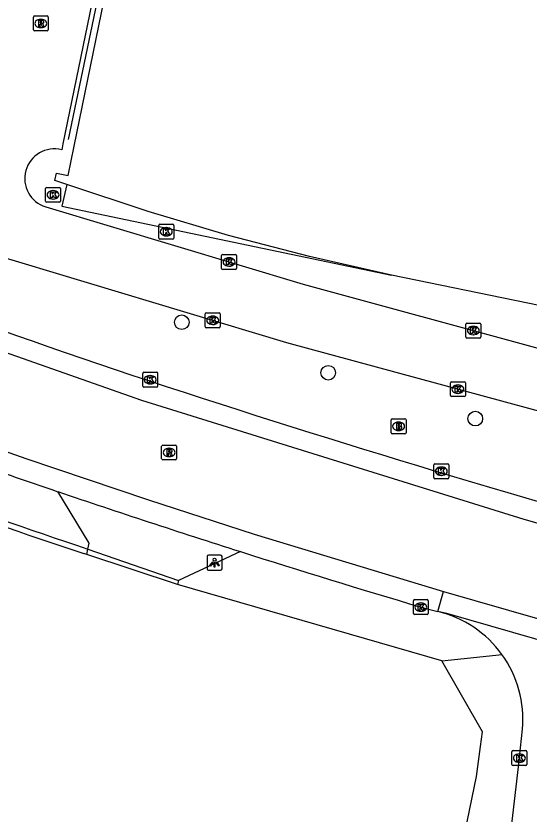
# Model space of a CAD drawing. Extents: x 157692 to 159670, y 381454 to 383289.
# Drawn here: x 158178 to 158212.4, y 382752 to 382805.5 of the extents above; entities that cross this region are included whole.
import ezdxf

# ---------------------------------------------------------------- set-up
doc = ezdxf.new("R2010")
doc.units = 0
for name, color, linetype in [('IMGEO_Boom', 7, 'Continuous'), ('IMGEO_Brandkraan', 7, 'Continuous'), ('IMGEO_Hek', 7, 'Continuous'), ('IMGEO_Kolk', 7, 'Continuous'), ('IMGEO_Lichtpunt', 7, 'Continuous'), ('IMGEO_Pand', 7, 'Continuous'), ('IMGEO_Pand_overbouw', 7, 'Continuous'), ('IMGEO_Rijbaan_lokaal_gesloten', 7, 'Continuous'), ('IMGEO_Rijbaan_lokaal_open', 7, 'Continuous'), ('IMGEO_Rioolput', 7, 'Continuous'), ('IMGEO_Voetpad_open', 7, 'Continuous')]:
    doc.layers.add(name, color=color, linetype=linetype)

msp = doc.modelspace()

# ---------------------------------------------------------------- linework, layer by layer
at = {"layer": 'IMGEO_Boom'}
for centre in [(158189.096, 382784.948), (158198.909, 382781.564), (158208.758, 382778.496)]:
    msp.add_circle(centre, 0.489, dxfattribs=at)
at = {"layer": 'IMGEO_Brandkraan'}
for p, q in [((158203.197, 382778.479), (158204.049, 382778.479)), ((158203.122, 382777.553), (158203.122, 382778.405)), ((158203.61, 382778.259), (158203.635, 382778.259)), ((158204.123, 382778.405), (158204.123, 382777.553)), ((158204.049, 382777.479), (158203.197, 382777.479)), ((158203.633, 382777.699), (158203.608, 382777.699))]:
    msp.add_line(p, q, dxfattribs=at)
for points in [[(158203.197, 382778.479), (158204.049, 382778.479)], [(158203.122, 382777.553), (158203.122, 382778.405)], [(158203.47, 382778.179), (158203.47, 382777.779), (158203.683, 382777.779)], [(158203.701, 382778.179), (158203.47, 382778.179)], [(158203.649, 382778.098), (158203.595, 382778.098), (158203.595, 382778.022)], [(158203.595, 382778.022), (158203.648, 382778.022)], [(158203.657, 382777.946), (158203.595, 382777.946), (158203.595, 382777.865)], [(158204.123, 382778.405), (158204.123, 382777.553)], [(158204.049, 382777.479), (158203.197, 382777.479)], [(158203.595, 382777.865), (158203.657, 382777.865)]]:
    msp.add_lwpolyline(points, dxfattribs=at)
for centre, radius, start, end in [((158203.199, 382778.403), 0.0765, 91.552, 178.448), ((158203.199, 382778.403), 0.0765, 91.552, 178.448), ((158204.047, 382778.403), 0.0765, 1.552, 88.448), ((158204.047, 382778.403), 0.0765, 1.552, 88.448), ((158203.65, 382778.06), 0.0379, 267.8285, 90.9355), ((158203.658, 382777.905), 0.0404, 269.8759, 90.5077), ((158203.705, 382778.034), 0.145, 59.4692, 91.5367), ((158203.73, 382778.081), 0.0922, 285.5137, 58.1501), ((158203.735, 382777.889), 0.105, 301.3115, 78.989), ((158203.199, 382777.555), 0.0765, 181.552, 268.448), ((158203.199, 382777.555), 0.0765, 181.552, 268.448), ((158203.689, 382778.03), 0.251, 268.6676, 293.5347), ((158204.047, 382777.555), 0.0765, 271.552, 358.448), ((158204.047, 382777.555), 0.0765, 271.552, 358.448)]:
    msp.add_arc(centre, radius, start, end, dxfattribs=at)
for centre, major_axis, ratio, start_param, end_param in [((158203.609, 382777.979), (-0.387, 0.002), 0.722429, 4.712389, 7.853982), ((158203.634, 382777.979), (-0.39, 0.002), 0.717154, 1.570796, 4.712389)]:
    msp.add_ellipse(centre, major_axis=major_axis, ratio=ratio, start_param=start_param, end_param=end_param, dxfattribs=at)
at = {"layer": 'IMGEO_Hek'}
for points in [[(158185.435, 382816.129), (158181.495, 382797.176)], [(158182.745, 382769.388), (158182.543, 382769.455)], [(158188.814, 382767.399), (158182.745, 382769.388)], [(158209.111, 382756.545), (158209.249, 382757.524), (158206.517, 382762.269), (158188.814, 382767.399)], [(158197.856, 382701.273), (158208.83, 382754.541), (158209.111, 382756.545)]]:
    msp.add_lwpolyline(points, dxfattribs=at)
msp.add_arc((158398.694, 383415.377), 681.128, 247.31519, 251.497715, dxfattribs=at)
at = {"layer": 'IMGEO_Kolk'}
for p, q in [((158180.054, 382793.976), (158180.906, 382793.976)), ((158179.979, 382793.05), (158179.979, 382793.902)), ((158180.467, 382793.756), (158180.492, 382793.756)), ((158180.98, 382793.902), (158180.98, 382793.05)), ((158180.906, 382792.976), (158180.054, 382792.976)), ((158180.49, 382793.196), (158180.465, 382793.196)), ((158187.557, 382790.581), (158187.557, 382791.433)), ((158187.632, 382791.507), (158188.484, 382791.507)), ((158188.045, 382791.287), (158188.07, 382791.287)), ((158188.558, 382791.433), (158188.558, 382790.581)), ((158188.484, 382790.507), (158187.632, 382790.507)), ((158188.068, 382790.727), (158188.043, 382790.727)), ((158191.763, 382788.556), (158191.763, 382789.408)), ((158191.838, 382789.482), (158192.69, 382789.482)), ((158192.251, 382789.262), (158192.276, 382789.262)), ((158192.764, 382789.408), (158192.764, 382788.556)), ((158192.274, 382788.702), (158192.249, 382788.702)), ((158192.69, 382788.482), (158191.838, 382788.482)), ((158190.67, 382784.651), (158190.67, 382785.503)), ((158190.745, 382785.577), (158191.597, 382785.577)), ((158191.671, 382785.503), (158191.671, 382784.651)), ((158191.158, 382785.357), (158191.183, 382785.357)), ((158208.2, 382784.889), (158209.052, 382784.889)), ((158191.597, 382784.577), (158190.745, 382784.577)), ((158191.181, 382784.797), (158191.156, 382784.797)), ((158208.125, 382783.963), (158208.125, 382784.815)), ((158208.613, 382784.669), (158208.638, 382784.669)), ((158209.126, 382784.815), (158209.126, 382783.963)), ((158209.052, 382783.889), (158208.2, 382783.889)), ((158208.636, 382784.109), (158208.611, 382784.109)), ((158186.482, 382780.674), (158186.482, 382781.526)), ((158186.557, 382781.6), (158187.409, 382781.6)), ((158186.97, 382781.38), (158186.995, 382781.38)), ((158187.483, 382781.526), (158187.483, 382780.674)), ((158187.409, 382780.6), (158186.557, 382780.6)), ((158186.993, 382780.82), (158186.968, 382780.82)), ((158207.09, 382780.04), (158207.09, 382780.892)), ((158207.165, 382780.966), (158208.017, 382780.966)), ((158207.578, 382780.746), (158207.603, 382780.746)), ((158208.091, 382780.892), (158208.091, 382780.04)), ((158207.601, 382780.186), (158207.576, 382780.186)), ((158208.017, 382779.966), (158207.165, 382779.966)), ((158205.982, 382774.546), (158205.982, 382775.398)), ((158206.057, 382775.472), (158206.909, 382775.472)), ((158206.983, 382775.398), (158206.983, 382774.546)), ((158206.47, 382775.252), (158206.495, 382775.252)), ((158206.909, 382774.472), (158206.057, 382774.472)), ((158206.493, 382774.692), (158206.468, 382774.692)), ((158204.609, 382765.449), (158204.609, 382766.301)), ((158204.684, 382766.375), (158205.536, 382766.375)), ((158205.61, 382766.301), (158205.61, 382765.449)), ((158205.097, 382766.155), (158205.122, 382766.155)), ((158205.536, 382765.375), (158204.684, 382765.375)), ((158205.12, 382765.595), (158205.095, 382765.595)), ((158211.212, 382755.341), (158211.212, 382756.193)), ((158211.287, 382756.267), (158212.139, 382756.267)), ((158211.7, 382756.047), (158211.725, 382756.047)), ((158212.213, 382756.193), (158212.213, 382755.341)), ((158211.723, 382755.487), (158211.698, 382755.487)), ((158212.139, 382755.267), (158211.287, 382755.267))]:
    msp.add_line(p, q, dxfattribs=at)
for points in [[(158180.054, 382793.976), (158180.906, 382793.976)], [(158179.979, 382793.05), (158179.979, 382793.902)], [(158180.3, 382793.676), (158180.423, 382793.676), (158180.423, 382793.525), (158180.553, 382793.676), (158180.717, 382793.676), (158180.571, 382793.525), (158180.724, 382793.276), (158180.572, 382793.276), (158180.487, 382793.44), (158180.423, 382793.373), (158180.423, 382793.276), (158180.3, 382793.276), (158180.3, 382793.676)], [(158180.98, 382793.902), (158180.98, 382793.05)], [(158180.906, 382792.976), (158180.054, 382792.976)], [(158187.557, 382790.581), (158187.557, 382791.433)], [(158187.632, 382791.507), (158188.484, 382791.507)], [(158188.558, 382791.433), (158188.558, 382790.581)], [(158187.878, 382791.207), (158188.001, 382791.207), (158188.001, 382791.056), (158188.131, 382791.207), (158188.295, 382791.207), (158188.149, 382791.056), (158188.302, 382790.807), (158188.15, 382790.807), (158188.065, 382790.971), (158188.001, 382790.904), (158188.001, 382790.807), (158187.878, 382790.807), (158187.878, 382791.207)], [(158188.484, 382790.507), (158187.632, 382790.507)], [(158191.763, 382788.556), (158191.763, 382789.408)], [(158191.838, 382789.482), (158192.69, 382789.482)], [(158192.084, 382789.182), (158192.207, 382789.182), (158192.207, 382789.031), (158192.337, 382789.182), (158192.501, 382789.182), (158192.355, 382789.031), (158192.508, 382788.782), (158192.356, 382788.782), (158192.271, 382788.946), (158192.207, 382788.879), (158192.207, 382788.782), (158192.084, 382788.782), (158192.084, 382789.182)], [(158192.764, 382789.408), (158192.764, 382788.556)], [(158192.69, 382788.482), (158191.838, 382788.482)], [(158190.67, 382784.651), (158190.67, 382785.503)], [(158190.745, 382785.577), (158191.597, 382785.577)], [(158191.671, 382785.503), (158191.671, 382784.651)], [(158190.991, 382785.277), (158191.114, 382785.277), (158191.114, 382785.126), (158191.244, 382785.277), (158191.408, 382785.277), (158191.262, 382785.126), (158191.415, 382784.877), (158191.263, 382784.877), (158191.178, 382785.041), (158191.114, 382784.974), (158191.114, 382784.877), (158190.991, 382784.877), (158190.991, 382785.277)], [(158208.2, 382784.889), (158209.052, 382784.889)], [(158191.597, 382784.577), (158190.745, 382784.577)], [(158208.125, 382783.963), (158208.125, 382784.815)], [(158208.446, 382784.589), (158208.569, 382784.589), (158208.569, 382784.438), (158208.699, 382784.589), (158208.863, 382784.589), (158208.717, 382784.438), (158208.87, 382784.189), (158208.718, 382784.189), (158208.633, 382784.353), (158208.569, 382784.286), (158208.569, 382784.189), (158208.446, 382784.189), (158208.446, 382784.589)], [(158209.126, 382784.815), (158209.126, 382783.963)], [(158209.052, 382783.889), (158208.2, 382783.889)], [(158186.482, 382780.674), (158186.482, 382781.526)], [(158186.557, 382781.6), (158187.409, 382781.6)], [(158186.803, 382781.3), (158186.926, 382781.3), (158186.926, 382781.149), (158187.056, 382781.3), (158187.22, 382781.3), (158187.074, 382781.149), (158187.227, 382780.9), (158187.075, 382780.9), (158186.99, 382781.064), (158186.926, 382780.997), (158186.926, 382780.9), (158186.803, 382780.9), (158186.803, 382781.3)], [(158187.483, 382781.526), (158187.483, 382780.674)], [(158187.409, 382780.6), (158186.557, 382780.6)], [(158207.09, 382780.04), (158207.09, 382780.892)], [(158207.165, 382780.966), (158208.017, 382780.966)], [(158207.411, 382780.666), (158207.534, 382780.666), (158207.534, 382780.515), (158207.664, 382780.666), (158207.828, 382780.666), (158207.682, 382780.515), (158207.835, 382780.266), (158207.683, 382780.266), (158207.598, 382780.43), (158207.534, 382780.363), (158207.534, 382780.266), (158207.411, 382780.266), (158207.411, 382780.666)], [(158208.091, 382780.892), (158208.091, 382780.04)], [(158208.017, 382779.966), (158207.165, 382779.966)], [(158205.982, 382774.546), (158205.982, 382775.398)], [(158206.057, 382775.472), (158206.909, 382775.472)], [(158206.983, 382775.398), (158206.983, 382774.546)], [(158206.303, 382775.172), (158206.426, 382775.172), (158206.426, 382775.021), (158206.556, 382775.172), (158206.72, 382775.172), (158206.574, 382775.021), (158206.727, 382774.772), (158206.575, 382774.772), (158206.49, 382774.936), (158206.426, 382774.869), (158206.426, 382774.772), (158206.303, 382774.772), (158206.303, 382775.172)], [(158206.909, 382774.472), (158206.057, 382774.472)], [(158204.609, 382765.449), (158204.609, 382766.301)], [(158204.684, 382766.375), (158205.536, 382766.375)], [(158205.61, 382766.301), (158205.61, 382765.449)], [(158204.93, 382766.075), (158205.053, 382766.075), (158205.053, 382765.924), (158205.183, 382766.075), (158205.347, 382766.075), (158205.201, 382765.924), (158205.354, 382765.675), (158205.202, 382765.675), (158205.117, 382765.839), (158205.053, 382765.772), (158205.053, 382765.675), (158204.93, 382765.675), (158204.93, 382766.075)], [(158205.536, 382765.375), (158204.684, 382765.375)], [(158211.212, 382755.341), (158211.212, 382756.193)], [(158211.287, 382756.267), (158212.139, 382756.267)], [(158212.213, 382756.193), (158212.213, 382755.341)], [(158211.533, 382755.967), (158211.656, 382755.967), (158211.656, 382755.816), (158211.786, 382755.967), (158211.95, 382755.967), (158211.804, 382755.816), (158211.957, 382755.567), (158211.805, 382755.567), (158211.72, 382755.731), (158211.656, 382755.664), (158211.656, 382755.567), (158211.533, 382755.567), (158211.533, 382755.967)], [(158212.139, 382755.267), (158211.287, 382755.267)]]:
    msp.add_lwpolyline(points, dxfattribs=at)
for centre, start, end in [((158180.056, 382793.9), 91.552, 178.448), ((158180.056, 382793.9), 91.552, 178.448), ((158180.904, 382793.9), 1.552, 88.448), ((158180.904, 382793.9), 1.552, 88.448), ((158180.056, 382793.052), 181.552, 268.448), ((158180.056, 382793.052), 181.552, 268.448), ((158180.904, 382793.052), 271.552, 358.448), ((158180.904, 382793.052), 271.552, 358.448), ((158187.634, 382791.431), 91.552, 178.448), ((158187.634, 382791.431), 91.552, 178.448), ((158188.482, 382791.431), 1.552, 88.448), ((158188.482, 382791.431), 1.552, 88.448), ((158187.634, 382790.583), 181.552, 268.448), ((158187.634, 382790.583), 181.552, 268.448), ((158188.482, 382790.583), 271.552, 358.448), ((158188.482, 382790.583), 271.552, 358.448), ((158191.84, 382789.406), 91.552, 178.448), ((158191.84, 382789.406), 91.552, 178.448), ((158192.688, 382789.406), 1.552, 88.448), ((158192.688, 382789.406), 1.552, 88.448), ((158191.84, 382788.558), 181.552, 268.448), ((158191.84, 382788.558), 181.552, 268.448), ((158192.688, 382788.558), 271.552, 358.448), ((158192.688, 382788.558), 271.552, 358.448), ((158190.747, 382785.501), 91.552, 178.448), ((158190.747, 382785.501), 91.552, 178.448), ((158191.595, 382785.501), 1.552, 88.448), ((158191.595, 382785.501), 1.552, 88.448), ((158208.202, 382784.813), 91.552, 178.448), ((158208.202, 382784.813), 91.552, 178.448), ((158209.05, 382784.813), 1.552, 88.448), ((158209.05, 382784.813), 1.552, 88.448), ((158190.747, 382784.653), 181.552, 268.448), ((158190.747, 382784.653), 181.552, 268.448), ((158191.595, 382784.653), 271.552, 358.448), ((158191.595, 382784.653), 271.552, 358.448), ((158208.202, 382783.965), 181.552, 268.448), ((158208.202, 382783.965), 181.552, 268.448), ((158209.05, 382783.965), 271.552, 358.448), ((158209.05, 382783.965), 271.552, 358.448), ((158186.559, 382781.524), 91.552, 178.448), ((158186.559, 382781.524), 91.552, 178.448), ((158187.407, 382781.524), 1.552, 88.448), ((158187.407, 382781.524), 1.552, 88.448), ((158186.559, 382780.676), 181.552, 268.448), ((158186.559, 382780.676), 181.552, 268.448), ((158187.407, 382780.676), 271.552, 358.448), ((158187.407, 382780.676), 271.552, 358.448), ((158207.167, 382780.89), 91.552, 178.448), ((158207.167, 382780.89), 91.552, 178.448), ((158208.015, 382780.89), 1.552, 88.448), ((158208.015, 382780.89), 1.552, 88.448), ((158207.167, 382780.042), 181.552, 268.448), ((158207.167, 382780.042), 181.552, 268.448), ((158208.015, 382780.042), 271.552, 358.448), ((158208.015, 382780.042), 271.552, 358.448), ((158206.059, 382775.396), 91.552, 178.448), ((158206.059, 382775.396), 91.552, 178.448), ((158206.907, 382775.396), 1.552, 88.448), ((158206.907, 382775.396), 1.552, 88.448), ((158206.059, 382774.548), 181.552, 268.448), ((158206.059, 382774.548), 181.552, 268.448), ((158206.907, 382774.548), 271.552, 358.448), ((158206.907, 382774.548), 271.552, 358.448), ((158204.686, 382766.299), 91.552, 178.448), ((158204.686, 382766.299), 91.552, 178.448), ((158205.534, 382766.299), 1.552, 88.448), ((158205.534, 382766.299), 1.552, 88.448), ((158204.686, 382765.451), 181.552, 268.448), ((158204.686, 382765.451), 181.552, 268.448), ((158205.534, 382765.451), 271.552, 358.448), ((158205.534, 382765.451), 271.552, 358.448), ((158211.289, 382756.191), 91.552, 178.448), ((158211.289, 382756.191), 91.552, 178.448), ((158212.137, 382756.191), 1.552, 88.448), ((158212.137, 382756.191), 1.552, 88.448), ((158211.289, 382755.343), 181.552, 268.448), ((158211.289, 382755.343), 181.552, 268.448), ((158212.137, 382755.343), 271.552, 358.448), ((158212.137, 382755.343), 271.552, 358.448)]:
    msp.add_arc(centre, 0.0765, start, end, dxfattribs=at)
for centre, major_axis, ratio, start_param, end_param in [((158180.466, 382793.476), (-0.387, 0.002), 0.722429, 4.712389, 7.853982), ((158180.491, 382793.476), (-0.39, 0.002), 0.717154, 1.570796, 4.712389), ((158188.044, 382791.007), (-0.387, 0.002), 0.722429, 4.712389, 7.853982), ((158188.069, 382791.007), (-0.39, 0.002), 0.717154, 1.570796, 4.712389), ((158192.25, 382788.982), (-0.387, 0.002), 0.722429, 4.712389, 7.853982), ((158192.275, 382788.982), (-0.39, 0.002), 0.717154, 1.570796, 4.712389), ((158191.157, 382785.077), (-0.387, 0.002), 0.722429, 4.712389, 7.853982), ((158191.182, 382785.077), (-0.39, 0.002), 0.717154, 1.570796, 4.712389), ((158208.612, 382784.389), (-0.387, 0.002), 0.722429, 4.712389, 7.853982), ((158208.637, 382784.389), (-0.39, 0.002), 0.717154, 1.570796, 4.712389), ((158186.969, 382781.1), (-0.387, 0.002), 0.722429, 4.712389, 7.853982), ((158186.994, 382781.1), (-0.39, 0.002), 0.717154, 1.570796, 4.712389), ((158207.577, 382780.466), (-0.387, 0.002), 0.722429, 4.712389, 7.853982), ((158207.602, 382780.466), (-0.39, 0.002), 0.717154, 1.570796, 4.712389), ((158206.469, 382774.972), (-0.387, 0.002), 0.722429, 4.712389, 7.853982), ((158206.494, 382774.972), (-0.39, 0.002), 0.717154, 1.570796, 4.712389), ((158205.096, 382765.875), (-0.387, 0.002), 0.722429, 4.712389, 7.853982), ((158205.121, 382765.875), (-0.39, 0.002), 0.717154, 1.570796, 4.712389), ((158211.699, 382755.767), (-0.387, 0.002), 0.722429, 4.712389, 7.853982), ((158211.724, 382755.767), (-0.39, 0.002), 0.717154, 1.570796, 4.712389)]:
    msp.add_ellipse(centre, major_axis=major_axis, ratio=ratio, start_param=start_param, end_param=end_param, dxfattribs=at)
at = {"layer": 'IMGEO_Lichtpunt'}
for p, q in [((158190.798, 382769.254), (158190.798, 382768.447)), ((158190.798, 382769.254), (158190.798, 382768.447)), ((158191.7, 382769.349), (158190.892, 382769.349)), ((158191.7, 382769.349), (158190.892, 382769.349)), ((158191.794, 382768.447), (158191.794, 382769.254)), ((158191.794, 382768.447), (158191.794, 382769.254)), ((158190.892, 382768.353), (158191.7, 382768.353)), ((158190.892, 382768.353), (158191.7, 382768.353))]:
    msp.add_line(p, q, dxfattribs=at)
for points in [[(158191.172, 382768.918), (158191.211, 382768.89), (158191.023, 382768.628), (158190.985, 382768.655), (158191.172, 382768.918)], [(158191.274, 382768.87), (158191.321, 382768.87), (158191.321, 382768.548), (158191.274, 382768.548), (158191.274, 382768.87)], [(158191.384, 382768.89), (158191.422, 382768.917), (158191.609, 382768.655), (158191.57, 382768.627), (158191.384, 382768.89)]]:
    msp.add_lwpolyline(points, dxfattribs=at)
msp.add_circle((158191.297, 382769.052), 0.0994, dxfattribs=at)
for centre, start, end in [((158190.892, 382769.254), 90, 180), ((158190.892, 382769.254), 90, 180), ((158191.7, 382769.254), 0, 90), ((158191.7, 382769.254), 0, 90), ((158190.892, 382768.447), 180, 270), ((158190.892, 382768.447), 180, 270), ((158191.7, 382768.447), 270, 0), ((158191.7, 382768.447), 270, 360)]:
    msp.add_arc(centre, 0.0946, start, end, dxfattribs=at)
at = {"layer": 'IMGEO_Pand'}
msp.add_lwpolyline([(158244.537, 382779.018), (158243.882, 382775.836), (158245.101, 382775.518), (158244.971, 382775.019), (158229.866, 382779.104), (158230.532, 382782.482), (158203.138, 382788.103), (158197.657, 382789.345), (158192.235, 382790.763), (158186.853, 382792.354), (158181.395, 382794.161), (158180.601, 382794.438), (158180.702, 382794.926), (158181.486, 382794.763), (158181.89, 382796.739), (158185.9, 382816.356), (158185.179, 382816.504)], dxfattribs=at)
at = {"layer": 'IMGEO_Pand_overbouw'}
msp.add_lwpolyline([(158181.395, 382794.161), (158181.057, 382792.721), (158203.138, 382788.103), (158197.657, 382789.345), (158192.235, 382790.763), (158186.853, 382792.354)], close=True, dxfattribs=at)
at = {"layer": 'IMGEO_Rijbaan_lokaal_gesloten'}
for points in [[(158286.514, 382753.477), (158260.379, 382758.975), (158254.227, 382760.339), (158248.354, 382761.725), (158242.501, 382763.187), (158236.667, 382764.728), (158230.854, 382766.346), (158224.966, 382768.069), (158212.034, 382771.752), (158186.42, 382779.71), (158168.446, 382786.031), (158150.232, 382793.099), (158135.179, 382799.369), (158132.175, 382800.62), (158132.064, 382800.666), (158127.783, 382802.635), (158116.454, 382807.771), (158101.276, 382815.071), (158086.186, 382822.743), (158068.81, 382832.394), (158056.432, 382839.751), (158045.401, 382846.414), (158021.35, 382861.883), (158020.199, 382862.608)], [(158028.335, 382849.775), (158037.048, 382844.256), (158044.179, 382839.822), (158049.045, 382836.833), (158059.605, 382830.531), (158078.049, 382820.024), (158093.411, 382812.024), (158110.915, 382803.527), (158121.561, 382798.603), (158128.648, 382795.428), (158128.687, 382795.41), (158132.24, 382793.865), (158134.794, 382792.768), (158138.633, 382791.144), (158146.804, 382787.774), (158153.039, 382785.283), (158159.791, 382782.622), (158168.478, 382779.412), (158178.655, 382775.82), (158186.872, 382773.054), (158193.951, 382770.766), (158206.629, 382766.928)], [(158206.242, 382765.582), (158206.629, 382766.928)], [(158206.629, 382766.928), (158234.526, 382758.915)], [(158205.109, 382765.879), (158206.242, 382765.582)], [(158234.144, 382757.567), (158233.693, 382757.722), (158206.861, 382765.454), (158206.242, 382765.582)], [(158207.44, 382719.37), (158207.708, 382721.341), (158211.04, 382750), (158211.71, 382755.766), (158211.717, 382755.835), (158211.918, 382757.71)]]:
    msp.add_lwpolyline(points, dxfattribs=at)
for centre, radius, start, end in [((158373.003, 383338.98), 588.172, 247.884106, 251.550528), ((158451.624, 383588.09), 849.37, 251.837588, 254.557866), ((158396.045, 383407.813), 669.738, 250.093705, 251.253607), ((158397.138, 383411.707), 673.776, 251.271987, 252.365403), ((158392.405, 383397.001), 658.327, 252.370288, 253.47089), ((158204.533, 382758.367), 7.414, 35.7973, 76.6753), ((158204.539, 382758.369), 7.408, 354.8933, 35.809)]:
    msp.add_arc(centre, radius, start, end, dxfattribs=at)
at = {"layer": 'IMGEO_Rijbaan_lokaal_open'}
for points in [[(158185.179, 382816.504), (158181.139, 382796.883), (158181.057, 382796.486)], [(158179.985, 382792.666), (158197.22, 382787.5), (158229.096, 382778.81), (158245.717, 382774.327), (158246.692, 382774.123)], [(158244.525, 382770.452), (158196.142, 382783.579), (158176.093, 382789.592)]]:
    msp.add_lwpolyline(points, dxfattribs=at)
msp.add_arc((158180.564, 382794.564), 1.984, 75.6284, 253.0204, dxfattribs=at)
at = {"layer": 'IMGEO_Rioolput'}
for p, q in [((158179.157, 382804.525), (158179.157, 382805.377)), ((158179.232, 382805.451), (158180.084, 382805.451)), ((158179.645, 382805.231), (158179.67, 382805.231)), ((158180.158, 382805.377), (158180.158, 382804.525)), ((158179.668, 382804.671), (158179.643, 382804.671)), ((158180.084, 382804.451), (158179.232, 382804.451)), ((158187.751, 382775.802), (158187.751, 382776.654)), ((158187.826, 382776.728), (158188.678, 382776.728)), ((158188.239, 382776.508), (158188.264, 382776.508)), ((158188.752, 382776.654), (158188.752, 382775.802)), ((158188.262, 382775.948), (158188.237, 382775.948)), ((158188.678, 382775.728), (158187.826, 382775.728))]:
    msp.add_line(p, q, dxfattribs=at)
for points in [[(158179.157, 382804.525), (158179.157, 382805.377)], [(158179.232, 382805.451), (158180.084, 382805.451)], [(158180.158, 382805.377), (158180.158, 382804.525)], [(158179.746, 382805.149), (158179.494, 382805.151), (158179.494, 382804.751)], [(158179.494, 382804.751), (158179.618, 382804.751), (158179.618, 382804.913), (158179.629, 382804.913)], [(158179.672, 382805.07), (158179.618, 382805.07), (158179.618, 382804.989)], [(158179.618, 382804.989), (158179.67, 382804.989)], [(158179.676, 382804.884), (158179.747, 382804.751), (158179.887, 382804.751), (158179.822, 382804.877)], [(158180.084, 382804.451), (158179.232, 382804.451)], [(158187.751, 382775.802), (158187.751, 382776.654)], [(158187.826, 382776.728), (158188.678, 382776.728)], [(158188.34, 382776.426), (158188.088, 382776.428), (158188.088, 382776.028)], [(158188.266, 382776.347), (158188.212, 382776.347), (158188.212, 382776.266)], [(158188.752, 382776.654), (158188.752, 382775.802)], [(158188.088, 382776.028), (158188.212, 382776.028), (158188.212, 382776.19), (158188.223, 382776.19)], [(158188.212, 382776.266), (158188.264, 382776.266)], [(158188.27, 382776.161), (158188.341, 382776.028), (158188.481, 382776.028), (158188.416, 382776.154)], [(158188.678, 382775.728), (158187.826, 382775.728)]]:
    msp.add_lwpolyline(points, dxfattribs=at)
for centre, radius, start, end in [((158179.234, 382805.375), 0.0765, 91.552, 178.448), ((158179.234, 382805.375), 0.0765, 91.552, 178.448), ((158180.082, 382805.375), 0.0765, 1.552, 88.448), ((158180.082, 382805.375), 0.0765, 1.552, 88.448), ((158179.628, 382804.86), 0.0533, 26.0293, 88.6989), ((158179.654, 382805.178), 0.19, 274.7715, 282.9687), ((158179.678, 382804.974), 0.0964, 77.0061, 93.1865), ((158179.692, 382805.031), 0.0378, 276.6634, 79.6772), ((158179.745, 382805.039), 0.109, 350.3612, 89.416), ((158179.743, 382805.039), 0.112, 277.5842, 350.9817), ((158179.727, 382804.824), 0.108, 29.5134, 73.7905), ((158179.234, 382804.527), 0.0765, 181.552, 268.448), ((158179.234, 382804.527), 0.0765, 181.552, 268.448), ((158180.082, 382804.527), 0.0765, 271.552, 358.448), ((158180.082, 382804.527), 0.0765, 271.552, 358.448), ((158187.828, 382776.652), 0.0765, 91.552, 178.448), ((158187.828, 382776.652), 0.0765, 91.552, 178.448), ((158188.272, 382776.251), 0.0964, 77.0061, 93.1865), ((158188.286, 382776.308), 0.0378, 276.6634, 79.6772), ((158188.339, 382776.316), 0.109, 350.3612, 89.416), ((158188.676, 382776.652), 0.0765, 1.552, 88.448), ((158188.676, 382776.652), 0.0765, 1.552, 88.448), ((158187.828, 382775.804), 0.0765, 181.552, 268.448), ((158187.828, 382775.804), 0.0765, 181.552, 268.448), ((158188.222, 382776.137), 0.0533, 26.0293, 88.6989), ((158188.248, 382776.455), 0.19, 274.7715, 282.9687), ((158188.337, 382776.316), 0.112, 277.5842, 350.9817), ((158188.321, 382776.101), 0.108, 29.5134, 73.7905), ((158188.676, 382775.804), 0.0765, 271.552, 358.448), ((158188.676, 382775.804), 0.0765, 271.552, 358.448)]:
    msp.add_arc(centre, radius, start, end, dxfattribs=at)
for centre, major_axis, ratio, start_param, end_param in [((158179.644, 382804.951), (-0.387, 0.002), 0.722429, 4.712389, 7.853982), ((158179.669, 382804.951), (-0.39, 0.002), 0.717154, 1.570796, 4.712389), ((158188.238, 382776.228), (-0.387, 0.002), 0.722429, 4.712389, 7.853982), ((158188.263, 382776.228), (-0.39, 0.002), 0.717154, 1.570796, 4.712389)]:
    msp.add_ellipse(centre, major_axis=major_axis, ratio=ratio, start_param=start_param, end_param=end_param, dxfattribs=at)
at = {"layer": 'IMGEO_Voetpad_open'}
for points in [[(158182.8, 382769.761), (158182.885, 382770.15), (158180.805, 382773.605)], [(158188.814, 382767.399), (158182.745, 382769.388), (158182.8, 382769.761)], [(158182.8, 382769.761), (158188.882, 382767.647)], [(158193.021, 382769.593), (158188.882, 382767.647)], [(158188.882, 382767.647), (158188.814, 382767.399)], [(158206.517, 382762.269), (158188.814, 382767.399)], [(158206.517, 382762.269), (158210.547, 382762.704)], [(158197.856, 382701.273), (158208.83, 382754.541), (158209.111, 382756.545), (158209.249, 382757.524), (158206.517, 382762.269)]]:
    msp.add_lwpolyline(points, dxfattribs=at)
msp.add_arc((158405.619, 383429.943), 696.77, 247.196471, 251.349887, dxfattribs=at)

doc.saveas('drawing.dxf')
